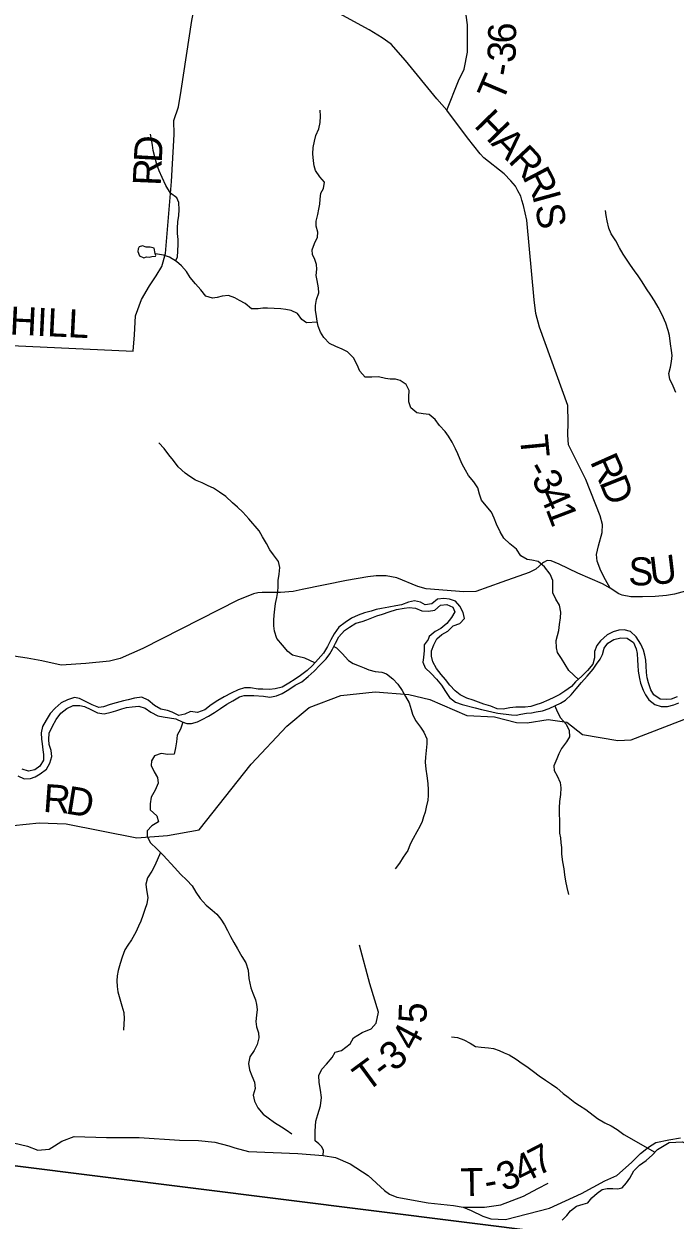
# Model space of a CAD drawing. Extents: x 1578669 to 1989827, y 208020 to 553079.
# Drawn here: x 1795443 to 1802411, y 363967 to 376771 of the extents above; entities that cross this region are included whole.
import ezdxf

# ---------------------------------------------------------------- set-up
doc = ezdxf.new("R2010")
doc.units = 0
for name, color, linetype in [('GM_X_County_Road', 7, 'Continuous'), ('GM_X_County_Road_Text', 7, 'Continuous'), ('GM_X_Minor_Lake', 7, 'Continuous'), ('GM_X_Minor_River', 7, 'Continuous'), ('GM_X_Township', 7, 'Continuous'), ('GM_X_Township_Road', 7, 'Continuous'), ('GM_X_Township_Road_Text', 7, 'Continuous')]:
    doc.layers.add(name, color=color, linetype=linetype)

msp = doc.modelspace()

# ---------------------------------------------------------------- linework, layer by layer
at = {"layer": 'GM_X_County_Road'}
for points in [[(1794385, 373373), (1796610, 373267), (1796626, 373443), (1796638, 373646), (1796701, 373821), (1796785, 373967), (1796858, 374075), (1796918, 374174), (1796956, 374312), (1797021, 375083), (1797049, 375587), (1797048, 375738), (1797098, 375884), (1797124, 376059), (1797238, 376808), (1797342, 377346), (1797359, 377442), (1797378, 377498), (1797218, 377566)], [(1800993, 370999), (1800921, 370934), (1800848, 370900), (1800556, 370797), (1800278, 370697), (1800150, 370691), (1799748, 370724), (1799657, 370750), (1799434, 370841), (1799321, 370864), (1799214, 370864), (1799124, 370853), (1798893, 370815), (1798419, 370716), (1798325, 370696), (1798189, 370683), (1798087, 370685), (1797992, 370683), (1797946, 370681), (1797900, 370671), (1797732, 370601), (1796716, 370085), (1796474, 369977), (1796359, 369949), (1796104, 369924), (1795842, 369906), (1795633, 369952), (1795479, 369981), (1795193, 370024)], [(1802561, 370711), (1802404, 370667), (1802320, 370653), (1802197, 370642), (1802062, 370640), (1801938, 370639), (1801846, 370658), (1801808, 370669), (1801715, 370731), (1801633, 370776), (1801371, 370893), (1801171, 370988), (1801086, 371023), (1801042, 371028), (1801002, 371006), (1800993, 370999)], [(1795331, 364795), (1795480, 364757), (1795592, 364714), (1795711, 364726), (1795769, 364760), (1795848, 364812), (1795980, 364862), (1796326, 364852), (1796677, 364850), (1797109, 364823), (1797310, 364819), (1797487, 364801), (1797635, 364761), (1797701, 364740), (1797846, 364702), (1798374, 364680), (1798645, 364657), (1798776, 364635), (1798935, 364569), (1799127, 364444), (1799302, 364283), (1799356, 364243), (1799432, 364213), (1799768, 364152), (1800039, 364122), (1800145, 364106), (1800230, 364070), (1800354, 364007), (1800439, 363981), (1800597, 363973), (1801069, 364093), (1801411, 364251), (1801658, 364385), (1801787, 364444), (1801945, 364584), (1802040, 364678), (1802126, 364746), (1802207, 364797), (1802343, 364827), (1802468, 364848)]]:
    msp.add_lwpolyline(points, dxfattribs=at)
at = {"layer": 'GM_X_Minor_Lake'}
for points in [[(1796848, 374314), (1796836, 374371), (1796792, 374382), (1796750, 374380), (1796710, 374396), (1796676, 374384), (1796666, 374364), (1796660, 374334), (1796678, 374290), (1796726, 374268), (1796756, 374278), (1796782, 374274), (1796812, 374280)], [(1796812, 374280), (1796849, 374284), (1796853, 374292), (1796848, 374314)]]:
    msp.add_lwpolyline(points, dxfattribs=at)
at = {"layer": 'GM_X_Minor_River'}
for points in [[(1798542, 375307), (1798534, 375380), (1798539, 375448), (1798551, 375516), (1798565, 375576), (1798600, 375648), (1798612, 375717), (1798616, 375783), (1798614, 375849)], [(1797065, 374234), (1797087, 374276), (1797090, 374342), (1797092, 374410), (1797092, 374462), (1797087, 374528), (1797087, 374584), (1797091, 374652), (1797099, 374719), (1797104, 374781), (1797100, 374859), (1797080, 374911), (1797011, 374961), (1796961, 375043), (1796921, 375127), (1796890, 375199), (1796866, 375267), (1796846, 375333), (1796827, 375417), (1796817, 375475), (1796809, 375535), (1796798, 375591)], [(1801376, 369755), (1801274, 369851), (1801236, 369915), (1801194, 369979), (1801153, 370041), (1801141, 370091), (1801139, 370171), (1801154, 370224), (1801166, 370278), (1801176, 370342), (1801184, 370412), (1801187, 370476), (1801175, 370548), (1801135, 370612), (1801102, 370680), (1801104, 370743), (1801102, 370813), (1801075, 370881), (1801013, 370961), (1800945, 371018), (1800880, 371032), (1800830, 371038), (1800762, 371078), (1800714, 371149), (1800643, 371207), (1800579, 371265), (1800541, 371333), (1800500, 371415), (1800476, 371479), (1800447, 371543), (1800389, 371613), (1800341, 371673), (1800318, 371737), (1800302, 371805), (1800256, 371871), (1800201, 371937), (1800169, 371994), (1800133, 372058), (1800112, 372110), (1800088, 372170), (1800060, 372222), (1800024, 372294), (1799985, 372358), (1799951, 372410), (1799889, 372472), (1799842, 372536), (1799778, 372590), (1799714, 372599), (1799646, 372607), (1799585, 372661), (1799563, 372727), (1799561, 372779), (1799564, 372847), (1799534, 372913), (1799470, 372953), (1799420, 372969), (1799362, 372970), (1799311, 372976), (1799239, 372992), (1799167, 372990), (1799095, 372989), (1799039, 373055), (1799010, 373121), (1798968, 373197), (1798904, 373261), (1798847, 373289), (1798781, 373318), (1798713, 373350), (1798653, 373414), (1798618, 373470), (1798590, 373536), (1798582, 373590), (1798575, 373640), (1798563, 373708), (1798563, 373758), (1798575, 373822), (1798598, 373893), (1798596, 373947), (1798580, 374025), (1798570, 374077), (1798577, 374147), (1798573, 374197), (1798557, 374249), (1798532, 374303), (1798528, 374353), (1798552, 374422), (1798584, 374488), (1798589, 374542), (1798571, 374608), (1798571, 374660), (1798589, 374730), (1798600, 374787), (1798610, 374841), (1798612, 374895), (1798620, 374961), (1798649, 375011), (1798659, 375076), (1798611, 375135), (1798564, 375201), (1798550, 375251), (1798542, 375307)], [(1802418, 372824), (1802392, 372894), (1802354, 372970), (1802345, 373028), (1802361, 373096), (1802373, 373158), (1802379, 373221), (1802374, 373275), (1802362, 373345), (1802352, 373435), (1802339, 373489), (1802313, 373567), (1802272, 373657), (1802230, 373741), (1802192, 373807), (1802151, 373869), (1802107, 373937), (1802059, 374009), (1802016, 374073), (1801978, 374127), (1801934, 374190), (1801897, 374244), (1801855, 374306), (1801817, 374374), (1801778, 374450), (1801728, 374526), (1801703, 374584), (1801685, 374664), (1801673, 374720), (1801667, 374774)], [(1798583, 373579), (1798468, 373573), (1798415, 373607), (1798371, 373673), (1798301, 373703), (1798245, 373716), (1798191, 373722), (1798120, 373724), (1798048, 373729), (1797998, 373729), (1797948, 373721), (1797878, 373722), (1797810, 373778), (1797750, 373812), (1797699, 373840), (1797631, 373864), (1797563, 373857), (1797511, 373841), (1797459, 373835), (1797391, 373858), (1797337, 373926), (1797278, 373990), (1797222, 374058), (1797181, 374122), (1797129, 374180), (1797075, 374227), (1797002, 374275), (1796936, 374295), (1796849, 374310)], [(1798556, 369932), (1798450, 369981), (1798374, 369999), (1798318, 370015), (1798267, 370054), (1798209, 370120), (1798150, 370194), (1798124, 370270), (1798118, 370328), (1798118, 370388), (1798119, 370442), (1798127, 370507), (1798135, 370567), (1798148, 370633), (1798160, 370697), (1798162, 370747), (1798164, 370814), (1798175, 370882), (1798181, 370954), (1798167, 371018), (1798114, 371088), (1798076, 371142), (1798038, 371208), (1797997, 371280), (1797959, 371346), (1797850, 371473), (1797784, 371545), (1797730, 371599), (1797673, 371645), (1797605, 371713), (1797535, 371758), (1797470, 371800), (1797416, 371828), (1797350, 371858), (1797280, 371889), (1797219, 371925), (1797169, 371963), (1797095, 372031), (1797044, 372097), (1796994, 372160), (1796942, 372228), (1796887, 372288)], [(1801113, 369562), (1801059, 369536), (1800977, 369501), (1800921, 369481), (1800869, 369466), (1800807, 369456), (1800707, 369456), (1800641, 369449), (1800571, 369437), (1800507, 369441), (1800441, 369468), (1800363, 369490), (1800306, 369510), (1800252, 369531), (1800182, 369555), (1800110, 369589), (1800056, 369633), (1799999, 369694), (1799953, 369752), (1799907, 369808), (1799858, 369872), (1799820, 369944), (1799804, 370002), (1799803, 370060), (1799829, 370125), (1799861, 370187), (1799915, 370235), (1799979, 370270), (1800038, 370328), (1800106, 370352), (1800158, 370407), (1800142, 370471), (1800108, 370537), (1800063, 370593), (1799997, 370613), (1799935, 370620), (1799867, 370614), (1799807, 370563), (1799737, 370551), (1799685, 370583), (1799621, 370597), (1799557, 370582), (1799485, 370554), (1799421, 370543), (1799349, 370527), (1799271, 370515), (1799213, 370502), (1799157, 370486), (1799089, 370466), (1799021, 370443), (1798949, 370411), (1798879, 370364), (1798813, 370312), (1798761, 370243), (1798727, 370179), (1798692, 370107), (1798650, 370036), (1798592, 369972), (1798530, 369903), (1798474, 369851), (1798401, 369796), (1798347, 369756), (1798279, 369714), (1798205, 369673), (1798133, 369655), (1798069, 369648), (1798001, 369650), (1797949, 369650), (1797866, 369663), (1797802, 369665), (1797736, 369643), (1797660, 369608), (1797585, 369568), (1797517, 369529), (1797447, 369483), (1797379, 369428), (1797299, 369400), (1797227, 369410), (1797163, 369381), (1797099, 369369), (1797029, 369403), (1796978, 369420), (1796908, 369436), (1796840, 369476), (1796772, 369533), (1796703, 369565), (1796625, 369553), (1796557, 369534), (1796507, 369524), (1796431, 369502), (1796367, 369485), (1796295, 369461), (1796245, 369453), (1796173, 369482), (1796107, 369516), (1796037, 369550), (1795984, 369561), (1795908, 369537), (1795842, 369503), (1795777, 369446), (1795725, 369388)], [(1795789, 369326), (1795837, 369392), (1795901, 369443), (1795971, 369475), (1796041, 369474), (1796091, 369464), (1796159, 369432), (1796229, 369396), (1796300, 369387), (1796376, 369403), (1796426, 369417), (1796490, 369440), (1796540, 369452), (1796600, 369460), (1796672, 369467), (1796740, 369447), (1796802, 369403), (1796874, 369366), (1796933, 369354), (1796999, 369344), (1797069, 369331), (1797135, 369301), (1797185, 369283), (1797235, 369283), (1797299, 369302), (1797351, 369324), (1797417, 369360), (1797483, 369399), (1797545, 369443), (1797613, 369490), (1797679, 369526), (1797749, 369567), (1797801, 369581), (1797903, 369581), (1798007, 369574), (1798075, 369566), (1798145, 369577), (1798207, 369603), (1798279, 369648), (1798345, 369692), (1798415, 369730), (1798483, 369787), (1798547, 369843), (1798608, 369908), (1798676, 369976), (1798716, 370027), (1798746, 370079), (1798776, 370143), (1798811, 370210), (1798875, 370278), (1798927, 370312), (1798993, 370355), (1799061, 370375), (1799113, 370393), (1799167, 370414), (1799219, 370434), (1799281, 370454), (1799351, 370479), (1799429, 370503), (1799511, 370516), (1799567, 370524), (1799633, 370516), (1799701, 370489), (1799773, 370485), (1799841, 370495), (1799901, 370548), (1799967, 370556), (1800033, 370529), (1800054, 370477), (1800020, 370416), (1799968, 370352), (1799906, 370299), (1799842, 370269), (1799781, 370213), (1799769, 370183)], [(1799769, 370183), (1799727, 370126), (1799727, 370064), (1799720, 369990), (1799710, 369940), (1799736, 369878), (1799800, 369818), (1799857, 369756), (1799911, 369692), (1799953, 369624), (1799996, 369562), (1800060, 369510), (1800134, 369485), (1800271, 369451), (1800339, 369434), (1800389, 369420), (1800463, 369404), (1800513, 369394), (1800662, 369375), (1800712, 369373), (1800762, 369382), (1800822, 369392), (1800876, 369398), (1800926, 369407), (1800994, 369419), (1801062, 369443), (1801132, 369474), (1801184, 369500), (1801238, 369531), (1801299, 369591), (1801353, 369653), (1801411, 369720), (1801469, 369790), (1801535, 369865), (1801572, 369919), (1801608, 369971), (1801634, 370022), (1801652, 370090), (1801693, 370142), (1801757, 370183), (1801829, 370201), (1801900, 370197), (1801966, 370150), (1801996, 370082), (1802004, 370030), (1802009, 369961), (1802011, 369907), (1802017, 369843), (1802030, 369765), (1802040, 369713), (1802068, 369641), (1802095, 369589), (1802131, 369537), (1802193, 369487), (1802261, 369466), (1802331, 369464), (1802399, 369484), (1802451, 369503)], [(1802433, 369567), (1802369, 369544), (1802317, 369538), (1802253, 369544), (1802185, 369590), (1802152, 369642), (1802126, 369716), (1802112, 369772), (1802105, 369828), (1802103, 369900), (1802097, 369962), (1802089, 370014), (1802074, 370066), (1802046, 370130), (1801996, 370210), (1801935, 370268), (1801865, 370285), (1801809, 370283), (1801747, 370265), (1801683, 370230), (1801613, 370166), (1801573, 370116), (1801550, 370053), (1801550, 369987), (1801530, 369917), (1801475, 369848), (1801413, 369788), (1801347, 369728), (1801301, 369677), (1801233, 369627), (1801179, 369594), (1801113, 369562)], [(1798759, 370108), (1798788, 370093), (1798850, 370033), (1798915, 369957), (1798967, 369924), (1799029, 369900), (1799083, 369880), (1799135, 369858), (1799203, 369839), (1799272, 369831), (1799324, 369813), (1799392, 369762), (1799444, 369704), (1799491, 369636), (1799525, 369572), (1799565, 369504), (1799588, 369434), (1799600, 369384), (1799632, 369314), (1799685, 369242), (1799723, 369188), (1799753, 369118), (1799756, 369064), (1799746, 368992), (1799740, 368921), (1799737, 368869), (1799745, 368795), (1799755, 368721), (1799766, 368641), (1799768, 368573), (1799770, 368511), (1799764, 368461), (1799749, 368388), (1799735, 368334), (1799719, 368282), (1799703, 368232), (1799678, 368181), (1799648, 368121), (1799608, 368053), (1799576, 367989), (1799551, 367924), (1799501, 367852), (1799461, 367789), (1799415, 367727)], [(1801124, 369470), (1801148, 369412), (1801186, 369344), (1801245, 369274), (1801279, 369206), (1801283, 369138), (1801248, 369086), (1801194, 369015), (1801168, 368957), (1801144, 368905), (1801115, 368830), (1801119, 368778), (1801149, 368722), (1801180, 368650), (1801188, 368592), (1801184, 368522), (1801176, 368448), (1801169, 368380), (1801171, 368313), (1801173, 368249), (1801174, 368187), (1801176, 368109), (1801184, 368057), (1801190, 368005), (1801195, 367955), (1801197, 367885), (1801205, 367803), (1801220, 367728), (1801228, 367662), (1801238, 367594), (1801253, 367526), (1801269, 367452)], [(1795377, 368722), (1795446, 368689), (1795512, 368695), (1795564, 368713), (1795616, 368742), (1795683, 368794), (1795721, 368859), (1795741, 368929), (1795733, 368995), (1795714, 369059), (1795710, 369111), (1795714, 369179), (1795747, 369254), (1795789, 369326)], [(1795725, 369388), (1795681, 369317), (1795643, 369249), (1795628, 369181), (1795630, 369113), (1795638, 369063), (1795646, 369002), (1795653, 368952), (1795651, 368890), (1795613, 368826), (1795559, 368788), (1795493, 368771), (1795423, 368795)], [(1797144, 369298), (1797119, 369221), (1797084, 369158), (1797076, 369086), (1797064, 369022), (1797049, 368954), (1796981, 368949), (1796912, 368963), (1796840, 368937), (1796809, 368884), (1796803, 368834), (1796837, 368766), (1796871, 368704), (1796880, 368642), (1796846, 368570), (1796806, 368493), (1796793, 368423), (1796795, 368359), (1796865, 368293), (1796884, 368229), (1796812, 368187), (1796762, 368132), (1796760, 368074), (1796797, 368006), (1796865, 367942), (1796933, 367873), (1797058, 367737), (1797118, 367671), (1797187, 367607), (1797243, 367543), (1797282, 367476), (1797330, 367410), (1797394, 367336), (1797457, 367284), (1797507, 367240), (1797549, 367188), (1797588, 367126), (1797620, 367068), (1797654, 367002), (1797689, 366938), (1797727, 366872), (1797775, 366787), (1797816, 366719), (1797842, 366641), (1797850, 366554), (1797871, 366454), (1797891, 366394), (1797922, 366326), (1797932, 366274), (1797938, 366220), (1797930, 366160), (1797923, 366092), (1797933, 366036), (1797953, 365970), (1797958, 365918), (1797938, 365845), (1797908, 365783), (1797862, 365715), (1797847, 365642), (1797857, 365576), (1797881, 365510), (1797910, 365442), (1797916, 365374), (1797896, 365304), (1797909, 365238), (1797945, 365168), (1798003, 365102), (1798056, 365062), (1798124, 365010), (1798200, 364963), (1798250, 364933), (1798311, 364889)], [(1796905, 367901), (1796844, 367762), (1796812, 367702), (1796766, 367631), (1796746, 367561), (1796753, 367503), (1796767, 367421), (1796759, 367353), (1796738, 367290), (1796714, 367228), (1796692, 367166), (1796670, 367114), (1796641, 367047), (1796595, 366965), (1796553, 366909), (1796523, 366858), (1796494, 366780), (1796474, 366714), (1796450, 366637), (1796440, 366581), (1796437, 366527), (1796439, 366467), (1796449, 366411), (1796470, 366335), (1796492, 366261), (1796512, 366187), (1796517, 366121), (1796513, 366068), (1796509, 366000)], [(1800020, 365928), (1800084, 365921), (1800151, 365897), (1800217, 365861), (1800275, 365825), (1800335, 365818), (1800413, 365812), (1800467, 365802), (1800530, 365783), (1800582, 365757), (1800634, 365737), (1800712, 365689), (1800775, 365643), (1800825, 365610), (1800897, 365558), (1800957, 365512), (1801026, 365464), (1801088, 365421), (1801144, 365383), (1801215, 365321), (1801267, 365283), (1801337, 365225), (1801387, 365194), (1801456, 365150), (1801580, 365054), (1801659, 365007), (1801727, 364977), (1801793, 364935), (1801863, 364881), (1802196, 364694)], [(1801202, 363964), (1801252, 364016), (1801292, 364066), (1801358, 364116), (1801426, 364138), (1801478, 364152), (1801522, 364205), (1801578, 364255), (1801632, 364293), (1801686, 364305), (1801744, 364305), (1801796, 364301), (1801846, 364313), (1801892, 364365), (1801926, 364416), (1801970, 364492), (1802032, 364554), (1802102, 364606), (1802168, 364666), (1802222, 364721)], [(1802222, 364721), (1802347, 364797), (1802492, 364804), (1802575, 364765)]]:
    msp.add_lwpolyline(points, dxfattribs=at)
at = {"layer": 'GM_X_Township'}
for points in [[(1795322, 364551), (1813574, 362259)], [(1813574, 362259), (1795322, 364551)]]:
    msp.add_lwpolyline(points, dxfattribs=at)
at = {"layer": 'GM_X_Township_Road'}
for points in [[(1799969, 375847), (1800095, 376162), (1800154, 376288), (1800189, 376470), (1800189, 376761), (1800158, 376992), (1800158, 377104), (1800200, 377303), (1800168, 377324), (1799976, 377359), (1800045, 377875)], [(1801715, 370731), (1801666, 370822), (1801617, 370917), (1801577, 371020), (1801570, 371093), (1801592, 371185), (1801632, 371326), (1801635, 371411), (1801608, 371504), (1801456, 371896), (1801269, 372264), (1801263, 372373), (1801266, 372503), (1801262, 372685), (1800962, 373525), (1800920, 373673), (1800903, 373817), (1800823, 374670), (1800789, 374826), (1800771, 374883), (1800759, 374929), (1800729, 374984), (1800702, 375036), (1800654, 375091), (1800582, 375168), (1800365, 375337), (1800326, 375381), (1800191, 375553), (1799969, 375847), (1799915, 375909), (1799861, 375970), (1799527, 376378), (1799372, 376553), (1799275, 376624), (1799137, 376708), (1798778, 376905)], [(1795183, 368178), (1795607, 368218), (1795893, 368207), (1796652, 368058), (1796980, 368082), (1797317, 368144), (1797875, 368848), (1798256, 369253), (1798494, 369453), (1798835, 369581), (1799201, 369620), (1799563, 369593), (1799788, 369539), (1800181, 369367), (1800478, 369354), (1800715, 369292), (1800828, 369291), (1801053, 369327), (1801252, 369297), (1801422, 369166), (1801799, 369100), (1801942, 369106), (1802819, 369447)], [(1798645, 364657), (1798649, 364713), (1798631, 364752), (1798597, 364782), (1798561, 364816), (1798561, 364920), (1798567, 365025), (1798587, 365097), (1798618, 365191), (1798626, 365278), (1798618, 365356), (1798602, 365440), (1798600, 365513), (1798632, 365583), (1798682, 365637), (1798742, 365707), (1798775, 365765), (1798843, 365783), (1798935, 365854), (1798970, 365918), (1799064, 365974), (1799160, 366014), (1799213, 366074), (1799239, 366193), (1799145, 366496), (1799034, 366910)], [(1800145, 364106), (1800260, 364106), (1800372, 364104), (1800545, 364131), (1800788, 364222), (1800941, 364306), (1801054, 364362)]]:
    msp.add_lwpolyline(points, dxfattribs=at)

# ---------------------------------------------------------------- texts
at = {"layer": 'GM_X_County_Road_Text'}
for s, rotation, p in [('D', 86.9131, (1796917, 375281)), ('R', 87.5169, (1796906, 375035)), ('HILL', 357.2883, (1795286, 373448)), ('U', 6.7287, (1802156, 370762)), ('S', 358.8168, (1801909, 370764))]:
    msp.add_text(s, height=300, rotation=rotation, dxfattribs=at).set_placement(p)
at = {"layer": 'GM_X_Township_Road_Text'}
for s, rotation, p in [('6', 90.8628, (1800712, 376565)), ('3', 85.2318, (1800696, 376349)), ('-', 79.7645, (1800670, 376196)), ('T', 66.8734, (1800561, 375920)), ('H', 314.2272, (1800249, 375676)), ('A', 314.2118, (1800433, 375487)), ('R', 313.1396, (1800616, 375299)), ('R', 297.6875, (1800772, 375136)), ('I', 285.4222, (1800880, 374934)), ('S', 280.1451, (1800911, 374822)), ('T', 275.4726, (1800749, 372361)), ('R', 294.0893, (1801497, 372087)), ('3', 297.0096, (1800868, 371904)), ('-', 299.0162, (1800810, 372010)), ('D', 291.7372, (1801597, 371865)), ('4', 293.6175, (1800950, 371744)), ('1', 290.9355, (1801023, 371578)), ('R', 355.9453, (1795642, 368337)), ('D', 350.7766, (1795880, 368320)), ('5', 87.863, (1799749, 366069)), ('4', 62.0263, (1799624, 365764)), ('3', 39.8456, (1799403, 365548)), ('T', 36.3273, (1799108, 365329)), ('-', 36.9003, (1799291, 365464)), ('4', 26.5277, (1800772, 364349)), ('7', 27.428, (1800941, 364433)), ('3', 21.5028, (1800575, 364270)), ('T', 0.9454, (1800117, 364221)), ('-', 10.5175, (1800395, 364230))]:
    msp.add_text(s, height=300, rotation=rotation, dxfattribs=at).set_placement(p)

doc.saveas('drawing.dxf')
